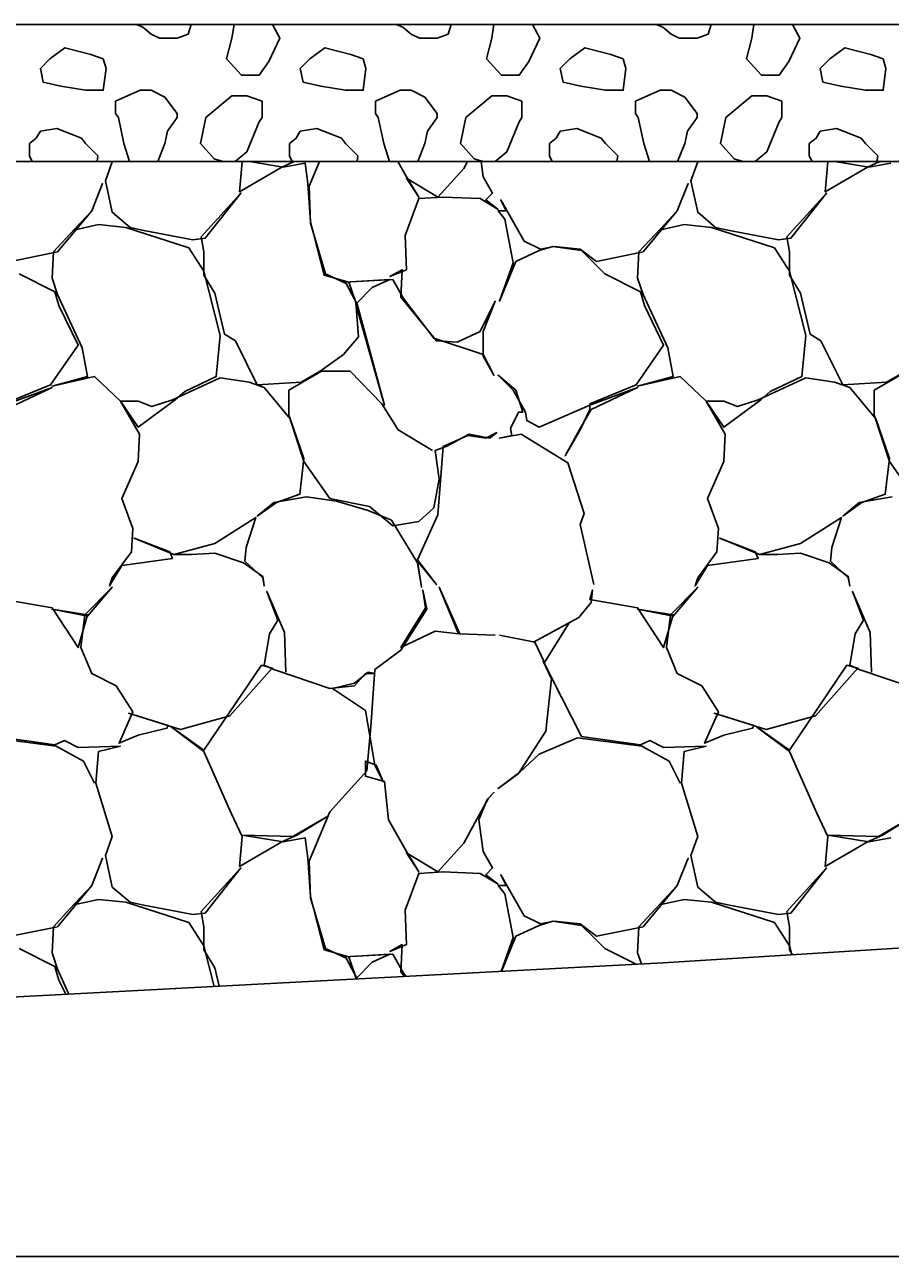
# Model space of a CAD drawing. Extents: x -26 to 4781, y -31 to 24738.
# Drawn here: x 2249.89 to 2256.22, y 8000 to 8009 of the extents above; entities that cross this region are included whole.
import ezdxf

# ---------------------------------------------------------------- set-up
doc = ezdxf.new("R2010")
doc.units = 0
for name, color, linetype in [('DESIGN - SHEET - Light Grid', 7, 'Continuous'), ('DESIGN - TRANSPORTATION - Proposed Layout Patterning', 7, 'Continuous'), ('GEOTECHNICAL – SCRATCH – Level 1', 7, 'Continuous'), ('SURVEY - GROUND - Top of Ground', 7, 'Continuous')]:
    doc.layers.add(name, color=color, linetype=linetype)

msp = doc.modelspace()

# ---------------------------------------------------------------- linework, layer by layer
at = {"layer": 'DESIGN - SHEET - Light Grid'}
msp.add_line((2000, 8000), (2300, 8000), dxfattribs=at)
at = {"layer": 'DESIGN - TRANSPORTATION - Proposed Layout Patterning'}
for p, q in [((2251.4226, 8009), (2251.4073, 8008.9006)), ((2253.3226, 8009), (2253.3073, 8008.9006)), ((2255.2226, 8009), (2255.2073, 8008.9006)), ((2251.4073, 8008.4806), (2251.2173, 8008.3206)), ((2253.3073, 8008.4806), (2253.1173, 8008.3206)), ((2255.2073, 8008.4806), (2255.0173, 8008.3206)), ((2250.5573, 8008.3506), (2250.5773, 8008.3206)), ((2252.4573, 8008.3506), (2252.4773, 8008.3206)), ((2254.3573, 8008.3506), (2254.3773, 8008.3206))]:
    msp.add_line(p, q, dxfattribs=at)
for points in [[(2250.7088, 8009), (2250.7573, 8008.9806), (2250.8173, 8008.9306)], [(2250.8173, 8008.9306), (2250.8773, 8008.9006), (2251.0073, 8008.9006), (2251.0873, 8008.9306), (2251.1104, 8009)], [(2251.4073, 8008.9006), (2251.3673, 8008.7506), (2251.4773, 8008.6306), (2251.6073, 8008.6306), (2251.6773, 8008.7306), (2251.7573, 8008.9006), (2251.7042, 8009)], [(2252.6088, 8009), (2252.6573, 8008.9806), (2252.7173, 8008.9306)], [(2252.7173, 8008.9306), (2252.7773, 8008.9006), (2252.9073, 8008.9006), (2252.9873, 8008.9306), (2253.0104, 8009)], [(2253.3073, 8008.9006), (2253.2673, 8008.7506), (2253.3773, 8008.6306), (2253.5073, 8008.6306), (2253.5773, 8008.7306), (2253.6573, 8008.9006), (2253.6042, 8009)], [(2254.5088, 8009), (2254.5573, 8008.9806), (2254.6173, 8008.9306)], [(2254.6173, 8008.9306), (2254.6773, 8008.9006), (2254.8073, 8008.9006), (2254.8873, 8008.9306), (2254.9104, 8009)], [(2255.2073, 8008.9006), (2255.1673, 8008.7506), (2255.2773, 8008.6306), (2255.4073, 8008.6306), (2255.4773, 8008.7306), (2255.5573, 8008.9006), (2255.5042, 8009)], [(2250.4673, 8008.7506), (2250.3773, 8008.7806), (2250.1873, 8008.8306), (2250.0773, 8008.7506), (2250.0073, 8008.6806), (2250.0273, 8008.5806), (2250.1573, 8008.5506), (2250.3373, 8008.5206), (2250.4673, 8008.5206), (2250.4873, 8008.6806), (2250.4673, 8008.7506)], [(2252.3673, 8008.7506), (2252.2773, 8008.7806), (2252.0873, 8008.8306), (2251.9773, 8008.7506), (2251.9073, 8008.6806), (2251.9273, 8008.5806), (2252.0573, 8008.5506), (2252.2373, 8008.5206), (2252.3673, 8008.5206), (2252.3873, 8008.6806), (2252.3673, 8008.7506)], [(2254.2673, 8008.7506), (2254.1773, 8008.7806), (2253.9873, 8008.8306), (2253.8773, 8008.7506), (2253.8073, 8008.6806), (2253.8273, 8008.5806), (2253.9573, 8008.5506), (2254.1373, 8008.5206), (2254.2673, 8008.5206), (2254.2873, 8008.6806), (2254.2673, 8008.7506)], [(2256.1673, 8008.7506), (2256.0773, 8008.7806), (2255.8873, 8008.8306), (2255.7773, 8008.7506), (2255.7073, 8008.6806), (2255.7273, 8008.5806), (2255.8573, 8008.5506), (2256.0373, 8008.5206), (2256.1673, 8008.5206), (2256.1873, 8008.6806), (2256.1673, 8008.7506)], [(2250.8173, 8008.5206), (2250.7573, 8008.5206), (2250.7373, 8008.5206), (2250.5573, 8008.4406), (2250.5573, 8008.3506)], [(2251.0073, 8008.3206), (2251.0073, 8008.3506), (2250.9173, 8008.4706), (2250.8173, 8008.5206)], [(2251.6273, 8008.3206), (2251.6273, 8008.4406), (2251.5173, 8008.4806), (2251.4073, 8008.4806)], [(2252.7173, 8008.5206), (2252.6573, 8008.5206), (2252.6373, 8008.5206), (2252.4573, 8008.4406), (2252.4573, 8008.3506)], [(2252.9073, 8008.3206), (2252.9073, 8008.3506), (2252.8173, 8008.4706), (2252.7173, 8008.5206)], [(2253.5273, 8008.3206), (2253.5273, 8008.4406), (2253.4173, 8008.4806), (2253.3073, 8008.4806)], [(2254.6173, 8008.5206), (2254.5573, 8008.5206), (2254.5373, 8008.5206), (2254.3573, 8008.4406), (2254.3573, 8008.3506)], [(2254.8073, 8008.3206), (2254.8073, 8008.3506), (2254.7173, 8008.4706), (2254.6173, 8008.5206)], [(2255.4273, 8008.3206), (2255.4273, 8008.4406), (2255.3173, 8008.4806), (2255.2073, 8008.4806)], [(2250.5773, 8008.3206), (2250.6173, 8008.1306), (2250.6585, 8008)], [(2250.865, 8008), (2250.9173, 8008.1306), (2250.9373, 8008.2206), (2251.0073, 8008.3206)], [(2251.2173, 8008.3206), (2251.1773, 8008.1306), (2251.2773, 8008.0206), (2251.3442, 8008)], [(2251.431, 8008), (2251.5173, 8008.0706), (2251.6073, 8008.2906), (2251.6273, 8008.3206)], [(2252.4773, 8008.3206), (2252.5173, 8008.1306), (2252.5585, 8008)], [(2252.765, 8008), (2252.8173, 8008.1306), (2252.8373, 8008.2206), (2252.9073, 8008.3206)], [(2253.1173, 8008.3206), (2253.0773, 8008.1306), (2253.1773, 8008.0206), (2253.2442, 8008)], [(2253.331, 8008), (2253.4173, 8008.0706), (2253.5073, 8008.2906), (2253.5273, 8008.3206)], [(2254.3773, 8008.3206), (2254.4173, 8008.1306), (2254.4585, 8008)], [(2254.665, 8008), (2254.7173, 8008.1306), (2254.7373, 8008.2206), (2254.8073, 8008.3206)], [(2255.0173, 8008.3206), (2254.9773, 8008.1306), (2255.0773, 8008.0206), (2255.1442, 8008)], [(2255.231, 8008), (2255.3173, 8008.0706), (2255.4073, 8008.2906), (2255.4273, 8008.3206)], [(2250.3073, 8008.1706), (2250.1273, 8008.2406), (2250.0073, 8008.2206), (2249.9773, 8008.1706), (2249.9273, 8008.1306), (2249.9273, 8008.0406), (2249.9476, 8008)], [(2252.2073, 8008.1706), (2252.0273, 8008.2406), (2251.9073, 8008.2206), (2251.8773, 8008.1706), (2251.8273, 8008.1306), (2251.8273, 8008.0406), (2251.8476, 8008)], [(2254.1073, 8008.1706), (2253.9273, 8008.2406), (2253.8073, 8008.2206), (2253.7773, 8008.1706), (2253.7273, 8008.1306), (2253.7273, 8008.0406), (2253.7476, 8008)], [(2256.0073, 8008.1706), (2255.8273, 8008.2406), (2255.7073, 8008.2206), (2255.6773, 8008.1706), (2255.6273, 8008.1306), (2255.6273, 8008.0406), (2255.6476, 8008)], [(2250.4218, 8008), (2250.4273, 8008.0406), (2250.3373, 8008.1306), (2250.3073, 8008.1706)], [(2252.3218, 8008), (2252.3273, 8008.0406), (2252.2373, 8008.1306), (2252.2073, 8008.1706)], [(2254.2218, 8008), (2254.2273, 8008.0406), (2254.1373, 8008.1306), (2254.1073, 8008.1706)], [(2256.1218, 8008), (2256.1273, 8008.0406), (2256.0373, 8008.1306), (2256.0073, 8008.1706)], [(2251.5348, 8008), (2251.7825, 8007.9587), (2251.9425, 8007.9887), (2251.9625, 8007.8387), (2251.9825, 8007.5587), (2252.0825, 8007.1687), (2252.2625, 8007.1187), (2252.3125, 8006.9687), (2252.3325, 8006.7187), (2252.2225, 8006.5887), (2252.0525, 8006.4687), (2251.9125, 8006.3887), (2251.5925, 8006.3687), (2251.4325, 8006.6887), (2251.3525, 8006.7387), (2251.2825, 8007.0387), (2251.2025, 8007.1687), (2251.2025, 8007.3387), (2251.1825, 8007.4487), (2251.4725, 8007.7687), (2251.2125, 8007.4387), (2251.1225, 8007.4287), (2250.7525, 8007.4987), (2250.6625, 8007.5187), (2250.5325, 8007.6287), (2250.4825, 8007.8587), (2250.5325, 8007.9987), (2250.5321, 8008)], [(2251.4819, 8008), (2251.4825, 8007.9987), (2251.4625, 8007.7787), (2251.7725, 8007.9587), (2251.8633, 8008)], [(2251.8547, 8008), (2251.8525, 8007.9987), (2251.8051, 8008)], [(2252.048, 8008), (2251.9725, 8007.8187), (2251.9825, 8007.5487), (2252.0925, 8007.1787), (2252.2425, 8007.1087), (2252.3225, 8006.9587), (2252.5225, 8006.2187), (2252.3125, 8006.9587), (2252.4325, 8007.0787), (2252.5625, 8007.1387), (2252.2325, 8007.1187), (2252.5825, 8007.1387), (2252.6625, 8006.9987), (2252.8825, 8006.7087), (2253.2425, 8006.5887), (2253.3225, 8006.4387), (2253.2425, 8006.5787), (2253.2425, 8006.7587), (2253.3325, 8006.9787), (2253.2225, 8006.7587), (2253.0525, 8006.6787), (2252.9025, 8006.6887), (2252.6425, 8007.0087), (2252.6525, 8007.2087), (2252.5625, 8007.1587), (2252.6825, 8007.2087), (2252.6725, 8007.4587), (2252.7725, 8007.7287), (2252.9525, 8007.7387), (2253.2225, 8007.7287), (2253.3525, 8007.6487), (2253.2625, 8007.7187), (2253.3125, 8007.7687), (2253.2425, 8007.8887), (2253.228, 8008)], [(2253.1298, 8008), (2253.1025, 8007.9487), (2252.9125, 8007.7387), (2252.6825, 8007.8787), (2252.7725, 8007.7387), (2252.6825, 8007.8887), (2252.6196, 8008)], [(2256.3325, 8006.4687), (2256.1925, 8006.3887), (2255.8725, 8006.3687), (2255.7125, 8006.6887), (2255.6325, 8006.7387), (2255.5625, 8007.0387), (2255.4825, 8007.1687), (2255.4825, 8007.3387), (2255.4625, 8007.4487), (2255.7525, 8007.7687), (2255.4925, 8007.4387), (2255.4025, 8007.4287), (2255.0325, 8007.4987), (2254.9425, 8007.5187), (2254.8125, 8007.6287), (2254.7625, 8007.8587), (2254.8125, 8007.9987), (2254.8121, 8008)], [(2255.7619, 8008), (2255.7625, 8007.9987), (2255.7425, 8007.7787), (2256.0525, 8007.9587), (2256.1433, 8008)], [(2255.8148, 8008), (2256.0625, 8007.9587), (2256.2225, 8007.9887)], [(2256.1347, 8008), (2256.1325, 8007.9987), (2256.0851, 8008)], [(2249.7925, 8007.2687), (2250.1325, 8007.3387), (2250.3825, 8007.6387), (2250.4625, 8007.8387), (2250.3825, 8007.6387), (2250.2225, 8007.4687), (2250.1025, 8007.3387), (2250.0925, 8007.1487), (2250.1325, 8007.0287), (2250.3125, 8006.6387), (2250.3525, 8006.4287), (2250.0925, 8006.3587), (2250.4025, 8006.4287), (2250.5925, 8006.2487), (2250.7325, 8006.0087), (2250.7225, 8005.8087), (2250.6025, 8005.5387), (2250.6825, 8005.3187), (2250.6725, 8005.1487), (2250.5325, 8004.9587), (2250.5125, 8004.8987), (2250.6025, 8005.0487), (2250.9725, 8005.0987), (2250.9525, 8005.1487), (2250.6925, 8005.2487), (2250.9825, 8005.1287), (2251.1125, 8005.1287), (2251.2825, 8005.1387), (2251.4925, 8005.0687), (2251.6325, 8004.9687), (2251.6425, 8004.8987), (2251.6325, 8004.9587), (2251.5025, 8005.0787), (2251.5125, 8005.1787), (2251.5825, 8005.3987), (2251.2825, 8005.2087), (2250.9825, 8005.1287)], [(2254.0525, 8004.9087), (2253.9525, 8005.3487), (2253.9825, 8005.4287), (2253.8625, 8005.7987), (2253.5225, 8006.0087), (2253.3625, 8005.9787), (2253.4525, 8005.9987), (2253.4425, 8006.0487), (2253.5025, 8006.1687), (2253.5325, 8006.1687), (2253.4825, 8006.3287), (2253.3525, 8006.4387), (2253.4625, 8006.3287), (2253.5525, 8006.1687), (2253.5625, 8006.1087), (2253.6525, 8006.0587), (2254.0225, 8006.2187), (2254.3725, 8006.3487), (2254.0325, 8006.1887), (2253.9525, 8006.0487), (2253.8425, 8005.8487), (2253.9525, 8006.0387), (2254.0225, 8006.1887), (2254.0225, 8006.2287), (2254.3625, 8006.3687), (2254.5625, 8006.6587), (2254.4225, 8006.9487), (2254.3925, 8007.0487), (2254.1325, 8007.1787), (2254.0525, 8007.2587), (2253.9625, 8007.3487), (2253.7525, 8007.3787), (2253.6525, 8007.3487), (2253.4825, 8007.2687), (2253.3625, 8006.9787), (2253.4625, 8007.2587), (2253.4025, 8007.5787), (2253.3525, 8007.6387), (2253.4125, 8007.6387), (2253.3725, 8007.7187), (2253.5425, 8007.4187), (2253.6625, 8007.3587), (2253.7625, 8007.3787), (2253.9525, 8007.3587), (2254.0725, 8007.2687), (2254.4125, 8007.3387), (2254.6625, 8007.6387), (2254.7425, 8007.8387), (2254.6625, 8007.6387), (2254.5025, 8007.4687), (2254.3825, 8007.3387), (2254.3725, 8007.1487), (2254.4125, 8007.0287), (2254.5925, 8006.6387), (2254.6325, 8006.4287), (2254.3725, 8006.3587), (2254.6825, 8006.4287), (2254.8725, 8006.2487), (2255.0125, 8006.0087), (2255.0025, 8005.8087), (2254.8825, 8005.5387), (2254.9625, 8005.3187), (2254.9525, 8005.1487), (2254.8125, 8004.9587), (2254.7925, 8004.8987), (2254.8825, 8005.0487), (2255.2525, 8005.0987), (2255.2325, 8005.1487), (2254.9725, 8005.2487), (2255.2625, 8005.1287), (2255.3925, 8005.1287), (2255.5625, 8005.1387), (2255.7725, 8005.0687), (2255.9125, 8004.9687), (2255.9225, 8004.8987), (2255.9125, 8004.9587), (2255.7825, 8005.0787), (2255.7925, 8005.1787), (2255.8625, 8005.3987), (2255.5625, 8005.2087), (2255.2625, 8005.1287)], [(2250.2525, 8007.4987), (2250.4325, 8007.5387), (2250.6325, 8007.5187), (2251.0925, 8007.3687), (2251.2025, 8007.1987), (2251.3225, 8006.7287), (2251.2925, 8006.4287), (2251.0625, 8006.3187), (2250.9925, 8006.2587), (2250.7225, 8006.0587), (2250.5925, 8006.2487), (2250.7225, 8006.2487), (2250.8225, 8006.2087), (2250.9725, 8006.2587), (2251.3225, 8006.4187), (2251.5325, 8006.3887), (2251.6425, 8006.3487), (2251.8325, 8006.1187), (2251.9325, 8005.8287), (2251.9025, 8005.5687), (2251.7325, 8005.5087), (2251.5925, 8005.4087), (2251.7125, 8005.5087), (2251.9525, 8005.5487), (2252.1725, 8005.5187), (2252.4025, 8005.4487), (2252.5725, 8005.3787), (2252.7625, 8005.0687), (2252.7925, 8004.8887), (2252.7625, 8005.0787), (2252.9025, 8004.9087), (2252.7625, 8005.0887), (2252.9125, 8005.4187), (2252.9525, 8005.9187), (2253.1325, 8005.9987), (2253.2625, 8005.9787), (2253.3425, 8006.0187), (2253.2925, 8005.9787), (2253.1425, 8006.0087), (2252.9725, 8005.9187), (2252.8925, 8005.8887), (2252.9225, 8005.6787), (2252.8825, 8005.4687), (2252.7725, 8005.3687), (2252.5825, 8005.3387), (2252.4125, 8005.4787), (2252.1225, 8005.5387), (2251.9325, 8005.8087), (2251.8225, 8006.1487), (2251.8225, 8006.3287), (2252.0625, 8006.4687), (2252.2725, 8006.4687), (2252.5025, 8006.2287), (2252.6225, 8006.0387), (2252.8725, 8005.8887)], [(2254.5325, 8007.4987), (2254.7125, 8007.5387), (2254.9125, 8007.5187), (2255.3725, 8007.3687), (2255.4825, 8007.1987), (2255.6025, 8006.7287), (2255.5725, 8006.4287), (2255.3425, 8006.3187), (2255.2725, 8006.2587), (2255.0025, 8006.0587), (2254.8725, 8006.2487), (2255.0025, 8006.2487), (2255.1025, 8006.2087), (2255.2525, 8006.2587), (2255.6025, 8006.4187), (2255.8125, 8006.3887), (2255.9225, 8006.3487), (2256.1125, 8006.1187), (2256.2125, 8005.8287), (2256.1825, 8005.5687), (2256.0125, 8005.5087), (2255.8725, 8005.4087), (2255.9925, 8005.5087), (2256.2325, 8005.5487)], [(2249.7425, 8006.2287), (2250.0825, 8006.3687), (2250.2825, 8006.6587), (2250.1425, 8006.9487), (2250.1125, 8007.0487), (2249.8525, 8007.1787)], [(2256.4025, 8005.5387), (2256.2125, 8005.8087), (2256.1025, 8006.1487), (2256.1025, 8006.3287), (2256.3425, 8006.4687)], [(2249.7425, 8006.2187), (2250.0925, 8006.3487), (2249.7525, 8006.1887)], [(2249.7425, 8004.7987), (2250.0925, 8004.7387), (2250.2825, 8004.4487), (2250.3525, 8004.6887), (2250.0925, 8004.7287), (2250.3525, 8004.6787), (2250.5325, 8004.8887), (2250.3325, 8004.6887), (2250.3025, 8004.4487), (2250.3825, 8004.2587), (2250.5625, 8004.1687), (2250.6825, 8003.9787), (2250.5825, 8003.7487), (2250.7225, 8003.8087), (2250.9325, 8003.8587), (2250.9425, 8003.8787), (2250.6525, 8003.9687), (2251.0325, 8003.8487), (2251.3925, 8003.9487), (2251.7025, 8004.2987), (2251.6225, 8004.3187), (2251.2025, 8003.6987), (2250.9625, 8003.8687), (2251.2025, 8003.6887), (2251.4025, 8003.2387), (2251.4825, 8003.0687), (2251.4625, 8002.8487), (2251.7725, 8003.0287), (2251.8825, 8003.0787), (2252.1125, 8003.2187), (2251.8525, 8003.0687), (2251.4825, 8003.0787), (2251.7825, 8003.0287), (2251.9425, 8003.0587), (2251.9625, 8002.9087), (2251.9825, 8002.6287), (2252.0825, 8002.2387), (2252.2625, 8002.1887), (2252.3125, 8002.0387), (2252.3134, 8002.0269)], [(2253.3325, 8004.5387), (2253.0725, 8004.5487), (2252.9225, 8004.8887), (2253.0625, 8004.5487), (2252.8925, 8004.5687), (2252.6425, 8004.4487), (2252.8225, 8004.7387), (2252.8025, 8004.8687), (2252.8325, 8004.7287), (2252.6425, 8004.4287), (2252.4525, 8004.2887), (2252.4225, 8003.8687), (2252.3925, 8003.5487), (2252.1225, 8003.2487), (2251.9725, 8002.8887), (2251.9825, 8002.6187), (2252.0925, 8002.2487), (2252.2425, 8002.1787), (2252.3225, 8002.0287), (2252.3229, 8002.0274)], [(2253.3625, 8004.5387), (2253.6225, 8004.4887), (2253.6925, 8004.3387), (2253.8725, 8004.6287), (2253.6125, 8004.4887), (2253.9425, 8004.6687), (2254.0325, 8004.7787), (2254.0425, 8004.8687), (2254.0225, 8004.7987), (2254.3725, 8004.7387), (2254.5625, 8004.4487), (2254.6325, 8004.6887), (2254.3725, 8004.7287), (2254.6325, 8004.6787), (2254.8125, 8004.8887), (2254.6125, 8004.6887), (2254.5825, 8004.4487), (2254.6625, 8004.2587), (2254.8425, 8004.1687), (2254.9625, 8003.9787), (2254.8625, 8003.7487), (2255.0025, 8003.8087), (2255.2125, 8003.8587), (2255.2225, 8003.8787), (2254.9325, 8003.9687), (2255.3125, 8003.8487), (2255.6725, 8003.9487), (2255.9825, 8004.2987), (2255.9025, 8004.3187), (2255.4825, 8003.6987), (2255.2425, 8003.8687), (2255.4825, 8003.6887), (2255.6825, 8003.2387), (2255.7625, 8003.0687), (2255.7425, 8002.8487), (2256.0525, 8003.0287), (2256.1625, 8003.0787), (2256.3925, 8003.2187), (2256.1325, 8003.0687), (2255.7625, 8003.0787), (2256.0625, 8003.0287), (2256.2225, 8003.0587)], [(2252.6694, 8002.0455), (2252.6425, 8002.0787), (2252.6525, 8002.2787), (2252.5625, 8002.2287), (2252.6825, 8002.2787), (2252.6725, 8002.5287), (2252.7725, 8002.7987), (2252.9525, 8002.8087), (2253.2225, 8002.7987), (2253.3525, 8002.7187), (2253.2625, 8002.7887), (2253.3125, 8002.8387), (2253.2425, 8002.9587), (2253.2125, 8003.1887), (2253.2725, 8003.3387), (2253.3225, 8003.3887), (2253.2825, 8003.3487), (2253.1825, 8003.1687), (2253.1025, 8003.0187), (2252.9125, 8002.8087), (2252.6825, 8002.9487), (2252.7725, 8002.8087), (2252.6825, 8002.9587), (2252.5525, 8003.1887), (2252.5225, 8003.4687), (2252.3825, 8003.5087), (2252.3825, 8003.6187), (2252.4625, 8003.5887), (2252.5125, 8003.4687), (2252.4525, 8003.5887), (2252.3825, 8003.9887), (2252.1425, 8004.1487), (2252.3025, 8004.1887), (2252.4025, 8004.2687), (2252.4525, 8004.2587), (2252.3825, 8004.2587), (2252.3025, 8004.1687), (2252.1225, 8004.1487), (2251.7125, 8004.2887), (2251.6425, 8004.3187), (2251.6825, 8004.5487), (2251.7425, 8004.6487), (2251.6625, 8004.8587), (2251.7925, 8004.5587), (2251.8025, 8004.2687)], [(2256.4025, 8004.1487), (2255.9925, 8004.2887), (2255.9225, 8004.3187), (2255.9625, 8004.5487), (2256.0225, 8004.6487), (2255.9425, 8004.8587), (2256.0725, 8004.5587), (2256.0825, 8004.2687)], [(2255.5041, 8002.2036), (2255.4825, 8002.2387), (2255.4825, 8002.4087), (2255.4625, 8002.5187), (2255.7525, 8002.8387), (2255.4925, 8002.5087), (2255.4025, 8002.4987), (2255.0325, 8002.5687), (2254.9425, 8002.5887), (2254.8125, 8002.6987), (2254.7625, 8002.9287), (2254.8125, 8003.0687), (2254.6925, 8003.4587), (2254.7125, 8003.6887), (2254.8725, 8003.7287), (2254.5625, 8003.7187), (2254.4625, 8003.7687), (2254.3925, 8003.7387), (2253.9625, 8003.7987), (2253.7425, 8004.2287), (2253.6825, 8004.3487), (2253.7425, 8004.2187), (2253.7025, 8003.8387), (2253.5025, 8003.5287), (2253.3525, 8003.4187), (2253.5125, 8003.5387), (2253.6525, 8003.6687), (2253.9325, 8003.7887), (2254.4025, 8003.7287), (2254.6025, 8003.6187), (2254.6825, 8003.4587)], [(2251.3138, 8001.9744), (2251.2825, 8002.1087), (2251.2025, 8002.2387), (2251.2025, 8002.4087), (2251.1825, 8002.5187), (2251.4725, 8002.8387), (2251.2125, 8002.5087), (2251.1225, 8002.4987), (2250.7525, 8002.5687), (2250.6625, 8002.5887), (2250.5325, 8002.6987), (2250.4825, 8002.9287), (2250.5325, 8003.0687), (2250.4125, 8003.4587), (2250.4325, 8003.6887), (2250.5925, 8003.7287), (2250.2825, 8003.7187), (2250.1825, 8003.7687), (2250.1125, 8003.7387), (2249.6825, 8003.7987)], [(2249.6525, 8003.7887), (2250.1225, 8003.7287), (2250.3225, 8003.6187), (2250.4025, 8003.4587)], [(2249.7925, 8002.3387), (2250.1325, 8002.4087), (2250.3825, 8002.7087), (2250.4625, 8002.9087), (2250.3825, 8002.7087), (2250.2225, 8002.5387), (2250.1025, 8002.4087), (2250.0925, 8002.2187), (2250.1325, 8002.0987), (2250.2164, 8001.9168)], [(2253.3746, 8002.0825), (2253.4625, 8002.3287), (2253.4025, 8002.6487), (2253.3525, 8002.7087), (2253.4125, 8002.7087), (2253.3725, 8002.7887), (2253.5425, 8002.4887), (2253.6625, 8002.4287), (2253.7625, 8002.4487), (2253.9525, 8002.4287), (2254.0725, 8002.3387), (2254.4125, 8002.4087), (2254.6625, 8002.7087), (2254.7425, 8002.9087), (2254.6625, 8002.7087), (2254.5025, 8002.5387), (2254.3825, 8002.4087), (2254.3725, 8002.2187), (2254.4, 8002.1363)], [(2250.2525, 8002.5687), (2250.4325, 8002.6087), (2250.6325, 8002.5887), (2251.0925, 8002.4387), (2251.2025, 8002.2687), (2251.2781, 8001.9725)], [(2254.5325, 8002.5687), (2254.7125, 8002.6087), (2254.9125, 8002.5887), (2255.3725, 8002.4387), (2255.4825, 8002.2687), (2255.4992, 8002.2033)], [(2254.3613, 8002.1343), (2254.1325, 8002.2487), (2254.0525, 8002.3287), (2253.9625, 8002.4187), (2253.7525, 8002.4487), (2253.6525, 8002.4187), (2253.4825, 8002.3387), (2253.3765, 8002.0826)], [(2250.1923, 8001.9156), (2250.1425, 8002.0187), (2250.1125, 8002.1187), (2249.8525, 8002.2487)], [(2252.313, 8002.0268), (2252.3125, 8002.0287), (2252.4325, 8002.1487), (2252.5625, 8002.2087), (2252.2325, 8002.1887), (2252.5825, 8002.2087), (2252.6625, 8002.0687), (2252.6797, 8002.0461)]]:
    msp.add_lwpolyline(points, dxfattribs=at)
at = {"layer": 'GEOTECHNICAL – SCRATCH – Level 1'}
for p, q in [((2245.2557, 8009), (2327.7679, 8009)), ((2242.2557, 8008), (2321.5449, 8008))]:
    msp.add_line(p, q, dxfattribs=at)
at = {"layer": 'SURVEY - GROUND - Top of Ground'}
msp.add_lwpolyline([(2219.9239, 8000.9632), (2221.9758, 8001.0118), (2231.6697, 8001.1983), (2234.3097, 8001.2519), (2246.0221, 8001.7101), (2246.5796, 8001.7367), (2247.4312, 8001.7707), (2254.559, 8002.1447), (2258.8107, 8002.4099), (2260.8394, 8002.5855), (2262.5701, 8002.6746), (2267.7738, 8002.9579), (2273.7743, 8003.4043), (2277.5887, 8003.6959), (2282.868, 8004.0017)], dxfattribs=at)

doc.saveas('drawing.dxf')
